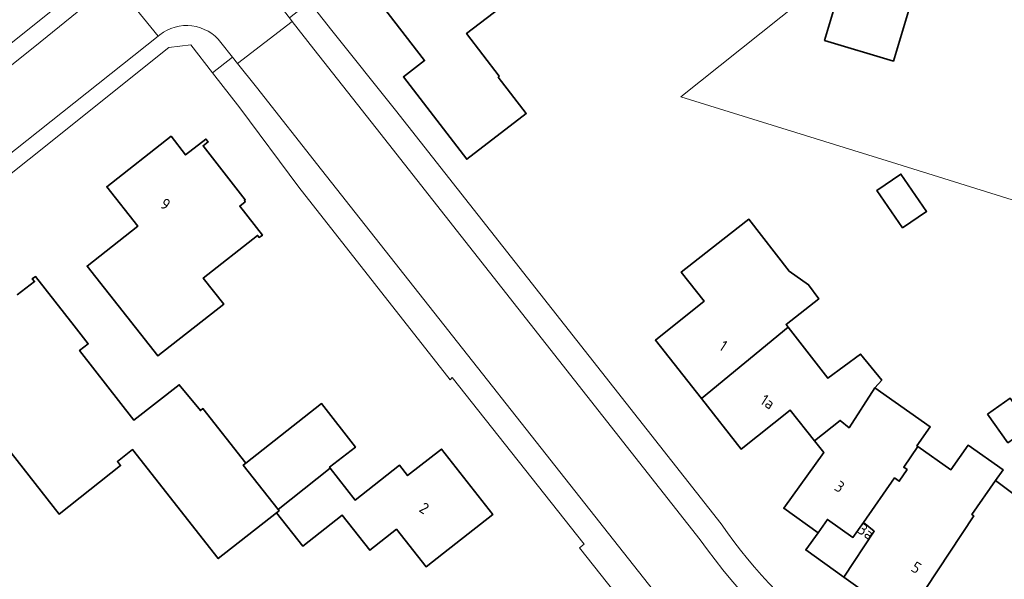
# Model space of a CAD drawing. Extents: x 184422 to 188298, y 343471 to 350189.
# Tile 461 of 513: x 187284 to 187363, y 348950 to 348995. Entities that reach past the tile are written whole.
import ezdxf
from ezdxf.enums import TextEntityAlignment as Align

# ---------------------------------------------------------------- set-up
doc = ezdxf.new("R2010")
doc.units = 0
for name, color, linetype, lineweight in [('B-WA-OG-TERREIN_ERF-GV', 252, 'Continuous', 18), ('B-WA-VH-VERHARDING_ASFALT-GV', 252, 'Continuous', 18), ('B-WA-VH-VERHARDING_TEGEL-GV', 252, 'Continuous', 18), ('B-WE-OG-BEBOUWING-GV', 250, 'Continuous', 35), ('B-WE-OG-BEBOUWING-T18', 10, 'Continuous', 18)]:
    doc.layers.add(name, color=color, linetype=linetype, lineweight=lineweight)
doc.styles.add('NLCS-ISO-M500-T18', font='NLCS-ISO.ttf', dxfattribs={"height": 0.9})

msp = doc.modelspace()

# ---------------------------------------------------------------- linework, layer by layer
at = {"layer": 'B-WA-OG-TERREIN_ERF-GV', "flags": 128}
for points in [[(187275.987, 348986.808), (187284.348, 348993.472), (187302.406, 349008.001), (187302.39, 349008.053), (187317.941, 349020.623), (187316.417, 349022.577), (187318.701, 349024.416), (187315.623, 349028.356), (187313.483, 349031.095), (187314.94, 349032.237), (187312.438, 349035.426), (187316.524, 349038.631), (187315.356, 349040.121)], [(187275.987, 348986.808), (187284.348, 348993.472), (187302.406, 349008.001), (187302.39, 349008.053), (187317.941, 349020.623), (187316.417, 349022.577), (187318.701, 349024.416), (187315.623, 349028.356), (187313.483, 349031.095), (187314.94, 349032.237), (187312.438, 349035.426), (187316.524, 349038.631), (187315.356, 349040.121)], [(187275.987, 348986.808), (187284.348, 348993.472), (187302.406, 349008.001), (187302.39, 349008.053), (187317.941, 349020.623), (187316.417, 349022.577), (187318.701, 349024.416), (187315.623, 349028.356), (187313.483, 349031.095), (187314.94, 349032.237), (187312.438, 349035.426), (187316.524, 349038.631), (187315.356, 349040.121)], [(187368.007, 349035.59), (187355.429, 349025.303), (187357.565, 349022.596), (187366.13, 349011.974), (187359.041, 349006.2), (187352.865, 349001.132), (187336.865, 348988.357), (187354.121, 348982.981), (187371.719, 348977.507), (187389.201, 348972.012), (187386.61, 348963.21), (187384.842, 348957.254), (187387.905, 348956.274), (187392.793, 348954.738), (187394.487, 348960.156), (187395.362, 348962.952), (187412.673, 348957.597), (187417.259, 348971.922), (187426.565, 349003.353), (187429.365, 349013.571), (187431.962, 349022.186), (187422.498, 349022.817)], [(187368.007, 349035.59), (187355.429, 349025.303), (187357.565, 349022.596), (187366.13, 349011.974), (187359.041, 349006.2), (187352.865, 349001.132), (187336.865, 348988.357), (187354.121, 348982.981), (187371.719, 348977.507), (187389.201, 348972.012), (187386.61, 348963.21), (187384.842, 348957.254), (187387.905, 348956.274), (187392.793, 348954.738), (187394.487, 348960.156), (187395.362, 348962.952), (187412.673, 348957.597), (187417.259, 348971.922), (187426.565, 349003.353), (187429.365, 349013.571), (187431.962, 349022.186), (187422.498, 349022.817)], [(187368.007, 349035.59), (187355.429, 349025.303), (187357.565, 349022.596), (187366.13, 349011.974), (187359.041, 349006.2), (187352.865, 349001.132), (187336.865, 348988.357), (187354.121, 348982.981), (187371.719, 348977.507), (187389.201, 348972.012), (187386.61, 348963.21), (187384.842, 348957.254), (187387.905, 348956.274), (187392.793, 348954.738), (187394.487, 348960.156), (187395.362, 348962.952), (187412.673, 348957.597), (187417.259, 348971.922), (187426.565, 349003.353), (187429.365, 349013.571), (187431.962, 349022.186), (187422.498, 349022.817)], [(187377.737, 348933.113), (187377.946, 348933.819), (187382.584, 348949.486), (187384.842, 348957.254), (187386.61, 348963.21), (187389.201, 348972.012), (187371.719, 348977.507), (187354.121, 348982.981), (187336.865, 348988.357), (187352.865, 349001.132), (187359.041, 349006.2), (187366.13, 349011.974), (187357.565, 349022.596), (187355.429, 349025.303), (187354.367, 349026.649), (187348.324, 349034.308), (187333.536, 349022.271), (187313.75, 349006.246), (187313.516, 349006.559), (187306.372, 349000.709)], [(187377.737, 348933.113), (187377.946, 348933.819), (187382.584, 348949.486), (187384.842, 348957.254), (187386.61, 348963.21), (187389.201, 348972.012), (187371.719, 348977.507), (187354.121, 348982.981), (187336.865, 348988.357), (187352.865, 349001.132), (187359.041, 349006.2), (187366.13, 349011.974), (187357.565, 349022.596), (187355.429, 349025.303), (187354.367, 349026.649), (187348.324, 349034.308), (187333.536, 349022.271), (187313.75, 349006.246), (187313.516, 349006.559), (187306.372, 349000.709)], [(187377.737, 348933.113), (187377.946, 348933.819), (187382.584, 348949.486), (187384.842, 348957.254), (187386.61, 348963.21), (187389.201, 348972.012), (187371.719, 348977.507), (187354.121, 348982.981), (187336.865, 348988.357), (187352.865, 349001.132), (187359.041, 349006.2), (187366.13, 349011.974), (187357.565, 349022.596), (187355.429, 349025.303), (187354.367, 349026.649), (187348.324, 349034.308), (187333.536, 349022.271), (187313.75, 349006.246), (187313.516, 349006.559), (187306.372, 349000.709)], [(187305.885, 348997.942), (187306.306, 348997.025), (187307.161, 348995.928), (187308.943, 348993.643), (187314.039, 348987.291), (187340.086, 348954.186)], [(187305.885, 348997.942), (187306.306, 348997.025), (187307.161, 348995.928), (187308.943, 348993.643), (187314.039, 348987.291), (187340.086, 348954.186)], [(187305.885, 348997.942), (187306.306, 348997.025), (187307.161, 348995.928), (187308.943, 348993.643), (187314.039, 348987.291), (187340.086, 348954.186)], [(187422.36, 348862.85), (187429.675, 348887.223), (187433.651, 348900.624), (187434.055, 348902.308), (187434.59, 348904.534), (187433.24, 348906.06), (187358.058, 348928.582), (187355.278, 348929.425), (187343.687, 348935.419), (187334.869, 348944.577), (187328.758, 348952.262), (187329.132, 348952.557), (187318.582, 348965.883), (187318.419, 348965.712), (187306.316, 348981.115), (187301.596, 348987.464), (187299.417, 348990.265), (187297.677, 348992.501), (187295.926, 348992.281), (187273.548, 348974.425), (187263.177, 348966.372), (187255.547, 348960.983)], [(187422.36, 348862.85), (187429.675, 348887.223), (187433.651, 348900.624), (187434.055, 348902.308), (187434.59, 348904.534), (187433.24, 348906.06), (187358.058, 348928.582), (187355.278, 348929.425), (187343.687, 348935.419), (187334.869, 348944.577), (187328.758, 348952.262), (187329.132, 348952.557), (187318.582, 348965.883), (187318.419, 348965.712), (187306.316, 348981.115), (187301.596, 348987.464), (187299.417, 348990.265), (187297.677, 348992.501), (187295.926, 348992.281), (187273.548, 348974.425), (187263.177, 348966.372), (187255.547, 348960.983)], [(187422.36, 348862.85), (187429.675, 348887.223), (187433.651, 348900.624), (187434.055, 348902.308), (187434.59, 348904.534), (187433.24, 348906.06), (187358.058, 348928.582), (187355.278, 348929.425), (187343.687, 348935.419), (187334.869, 348944.577), (187328.758, 348952.262), (187329.132, 348952.557), (187318.582, 348965.883), (187318.419, 348965.712), (187306.316, 348981.115), (187301.596, 348987.464), (187299.417, 348990.265), (187297.677, 348992.501), (187295.926, 348992.281), (187273.548, 348974.425), (187263.177, 348966.372), (187255.547, 348960.983)], [(187356.084, 348945.486), (187349.896, 348949.924), (187346.853, 348952.107), (187347.85, 348953.475), (187345.087, 348955.439), (187348.289, 348959.895), (187347.558, 348960.818), (187345.595, 348963.296), (187341.683, 348960.175), (187338.509, 348964.206), (187334.828, 348968.881), (187338.723, 348971.993), (187336.897, 348974.322), (187340.832, 348977.407), (187342.294, 348978.553), (187345.529, 348974.412), (187347.081, 348973.298), (187347.89, 348972.193), (187345.274, 348970.125), (187345.442, 348969.91), (187348.627, 348965.839), (187351.226, 348967.77), (187352.926, 348965.694), (187352.378, 348965.056), (187356.801, 348961.947), (187355.734, 348960.429), (187355.822, 348960.367), (187358.46, 348958.513), (187359.836, 348960.472), (187362.632, 348958.507), (187362.035, 348957.658), (187366.578, 348954.255)], [(187356.084, 348945.486), (187349.896, 348949.924), (187346.853, 348952.107), (187347.85, 348953.475), (187345.087, 348955.439), (187348.289, 348959.895), (187347.558, 348960.818), (187345.595, 348963.296), (187341.683, 348960.175), (187338.509, 348964.206), (187334.828, 348968.881), (187338.723, 348971.993), (187336.897, 348974.322), (187340.832, 348977.407), (187342.294, 348978.553), (187345.529, 348974.412), (187347.081, 348973.298), (187347.89, 348972.193), (187345.274, 348970.125), (187345.442, 348969.91), (187348.627, 348965.839), (187351.226, 348967.77), (187352.926, 348965.694), (187352.378, 348965.056), (187356.801, 348961.947), (187355.734, 348960.429), (187355.822, 348960.367), (187358.46, 348958.513), (187359.836, 348960.472), (187362.632, 348958.507), (187362.035, 348957.658), (187366.578, 348954.255)], [(187356.084, 348945.486), (187349.896, 348949.924), (187346.853, 348952.107), (187347.85, 348953.475), (187345.087, 348955.439), (187348.289, 348959.895), (187347.558, 348960.818), (187345.595, 348963.296), (187341.683, 348960.175), (187338.509, 348964.206), (187334.828, 348968.881), (187338.723, 348971.993), (187336.897, 348974.322), (187340.832, 348977.407), (187342.294, 348978.553), (187345.529, 348974.412), (187347.081, 348973.298), (187347.89, 348972.193), (187345.274, 348970.125), (187345.442, 348969.91), (187348.627, 348965.839), (187351.226, 348967.77), (187352.926, 348965.694), (187352.378, 348965.056), (187356.801, 348961.947), (187355.734, 348960.429), (187355.822, 348960.367), (187358.46, 348958.513), (187359.836, 348960.472), (187362.632, 348958.507), (187362.035, 348957.658), (187366.578, 348954.255)], [(187283.788, 348972.502), (187285.184, 348973.563), (187284.988, 348973.781), (187285.245, 348973.962), (187288.339, 348970.034), (187289.473, 348968.594), (187288.778, 348968.053), (187293.104, 348962.491), (187296.744, 348965.322), (187298.436, 348963.252), (187298.636, 348963.409), (187302.059, 348959.048), (187308.118, 348963.803), (187310.84, 348960.335), (187308.77, 348958.71), (187308.826, 348958.638), (187310.823, 348956.093), (187314.362, 348958.87), (187315.004, 348958.052), (187317.71, 348960.176), (187321.817, 348954.942), (187317.883, 348951.855), (187316.486, 348950.758), (187314.127, 348953.752), (187311.995, 348952.072), (187309.772, 348954.894), (187306.624, 348952.415), (187304.524, 348955.081), (187299.866, 348951.413), (187293.004, 348960.125), (187291.798, 348959.175), (187292.058, 348958.845), (187287.142, 348954.973), (187280.875, 348962.929)], [(187283.788, 348972.502), (187285.184, 348973.563), (187284.988, 348973.781), (187285.245, 348973.962), (187288.339, 348970.034), (187289.473, 348968.594), (187288.778, 348968.053), (187293.104, 348962.491), (187296.744, 348965.322), (187298.436, 348963.252), (187298.636, 348963.409), (187302.059, 348959.048), (187308.118, 348963.803), (187310.84, 348960.335), (187308.77, 348958.71), (187308.826, 348958.638), (187310.823, 348956.093), (187314.362, 348958.87), (187315.004, 348958.052), (187317.71, 348960.176), (187321.817, 348954.942), (187317.883, 348951.855), (187316.486, 348950.758), (187314.127, 348953.752), (187311.995, 348952.072), (187309.772, 348954.894), (187306.624, 348952.415), (187304.524, 348955.081), (187299.866, 348951.413), (187293.004, 348960.125), (187291.798, 348959.175), (187292.058, 348958.845), (187287.142, 348954.973), (187280.875, 348962.929)], [(187283.788, 348972.502), (187285.184, 348973.563), (187284.988, 348973.781), (187285.245, 348973.962), (187288.339, 348970.034), (187289.473, 348968.594), (187288.778, 348968.053), (187293.104, 348962.491), (187296.744, 348965.322), (187298.436, 348963.252), (187298.636, 348963.409), (187302.059, 348959.048), (187308.118, 348963.803), (187310.84, 348960.335), (187308.77, 348958.71), (187308.826, 348958.638), (187310.823, 348956.093), (187314.362, 348958.87), (187315.004, 348958.052), (187317.71, 348960.176), (187321.817, 348954.942), (187317.883, 348951.855), (187316.486, 348950.758), (187314.127, 348953.752), (187311.995, 348952.072), (187309.772, 348954.894), (187306.624, 348952.415), (187304.524, 348955.081), (187299.866, 348951.413), (187293.004, 348960.125), (187291.798, 348959.175), (187292.058, 348958.845), (187287.142, 348954.973), (187280.875, 348962.929)]]:
    msp.add_lwpolyline(points, dxfattribs=at)
for points in [[(187316.373, 348991.246), (187311.646, 348997.388), (187314.958, 349000), (187316.744, 349001.409), (187317.855, 349000), (187318.187, 348999.579), (187318.72, 349000), (187321.557, 349002.242), (187325.204, 348997.626), (187319.72, 348993.406), (187322.343, 348989.998), (187322.255, 348989.931), (187324.5, 348987.015), (187319.745, 348983.355), (187314.677, 348989.941)], [(187316.373, 348991.246), (187311.646, 348997.388), (187314.958, 349000), (187316.744, 349001.409), (187317.855, 349000), (187318.187, 348999.579), (187318.72, 349000), (187321.557, 349002.242), (187325.204, 348997.626), (187319.72, 348993.406), (187322.343, 348989.998), (187322.255, 348989.931), (187324.5, 348987.015), (187319.745, 348983.355), (187314.677, 348989.941)], [(187316.373, 348991.246), (187311.646, 348997.388), (187314.958, 349000), (187316.744, 349001.409), (187317.855, 349000), (187318.187, 348999.579), (187318.72, 349000), (187321.557, 349002.242), (187325.204, 348997.626), (187319.72, 348993.406), (187322.343, 348989.998), (187322.255, 348989.931), (187324.5, 348987.015), (187319.745, 348983.355), (187314.677, 348989.941)], [(187296.092, 348985.209), (187297.26, 348983.707), (187298.878, 348984.966), (187299.05, 348984.745), (187298.648, 348984.431), (187302.025, 348980.102), (187301.955, 348980.048), (187302.028, 348979.956), (187301.58, 348979.603), (187303.399, 348977.293), (187303.147, 348977.095), (187303.011, 348977.268), (187298.667, 348973.847), (187300.301, 348971.773), (187295.037, 348967.627), (187289.376, 348974.815), (187293.429, 348978.008), (187290.948, 348981.158)], [(187296.092, 348985.209), (187297.26, 348983.707), (187298.878, 348984.966), (187299.05, 348984.745), (187298.648, 348984.431), (187302.025, 348980.102), (187301.955, 348980.048), (187302.028, 348979.956), (187301.58, 348979.603), (187303.399, 348977.293), (187303.147, 348977.095), (187303.011, 348977.268), (187298.667, 348973.847), (187300.301, 348971.773), (187295.037, 348967.627), (187289.376, 348974.815), (187293.429, 348978.008), (187290.948, 348981.158)], [(187296.092, 348985.209), (187297.26, 348983.707), (187298.878, 348984.966), (187299.05, 348984.745), (187298.648, 348984.431), (187302.025, 348980.102), (187301.955, 348980.048), (187302.028, 348979.956), (187301.58, 348979.603), (187303.399, 348977.293), (187303.147, 348977.095), (187303.011, 348977.268), (187298.667, 348973.847), (187300.301, 348971.773), (187295.037, 348967.627), (187289.376, 348974.815), (187293.429, 348978.008), (187290.948, 348981.158)], [(187354.456, 348982.173), (187356.518, 348979.188), (187354.596, 348977.86), (187352.534, 348980.845)], [(187354.456, 348982.173), (187356.518, 348979.188), (187354.596, 348977.86), (187352.534, 348980.845)], [(187354.456, 348982.173), (187356.518, 348979.188), (187354.596, 348977.86), (187352.534, 348980.845)]]:
    msp.add_lwpolyline(points, close=True, dxfattribs=at)
at = {"layer": 'B-WA-OG-TERREIN_ERF-GV'}
msp.add_lwpolyline([(187340.086, 348954.186, 0.164111), (187361.966, 348937.874)], format="xyb", dxfattribs=at)
msp.add_lwpolyline([(187340.086, 348954.186, 0.164111), (187361.966, 348937.874)], format="xyb", dxfattribs=at)
msp.add_lwpolyline([(187340.086, 348954.186, 0.164111), (187361.966, 348937.874)], format="xyb", dxfattribs=at)
at = {"layer": 'B-WA-VH-VERHARDING_ASFALT-GV', "flags": 128}
for points in [[(187304.798, 349001.287), (187306.767, 349002.888), (187303.154, 349007.024), (187300.902, 349005.195), (187291.535, 348997.548), (187295.072, 348993.213), (187295.196, 348993.312)], [(187304.798, 349001.287), (187306.767, 349002.888), (187303.154, 349007.024), (187300.902, 349005.195), (187291.535, 348997.548), (187295.072, 348993.213), (187295.196, 348993.312)], [(187304.798, 349001.287), (187306.767, 349002.888), (187303.154, 349007.024), (187300.902, 349005.195), (187291.535, 348997.548), (187295.072, 348993.213), (187295.196, 348993.312)], [(187276.881, 348978.774), (187295.072, 348993.213), (187291.535, 348997.548), (187285.185, 348992.364), (187276.85, 348985.726), (187268.519, 348979.079), (187265.356, 348976.636), (187262.187, 348974.196)], [(187276.881, 348978.774), (187295.072, 348993.213), (187291.535, 348997.548), (187285.185, 348992.364), (187276.85, 348985.726), (187268.519, 348979.079), (187265.356, 348976.636), (187262.187, 348974.196)], [(187276.881, 348978.774), (187295.072, 348993.213), (187291.535, 348997.548), (187285.185, 348992.364), (187276.85, 348985.726), (187268.519, 348979.079), (187265.356, 348976.636), (187262.187, 348974.196)], [(187300.073, 348992.687), (187301.001, 348991.53), (187301.416, 348991.012), (187305.787, 348994.369), (187305.555, 348994.668), (187304.276, 348996.311)], [(187300.073, 348992.687), (187301.001, 348991.53), (187301.416, 348991.012), (187305.787, 348994.369), (187305.555, 348994.668), (187304.276, 348996.311)], [(187300.073, 348992.687), (187301.001, 348991.53), (187301.416, 348991.012), (187305.787, 348994.369), (187305.555, 348994.668), (187304.276, 348996.311)], [(187338.418, 348952.915), (187312.487, 348985.84), (187307.503, 348992.164), (187305.787, 348994.369), (187301.416, 348991.012), (187302.938, 348989.114), (187308.112, 348982.507), (187336.575, 348946.464)], [(187338.418, 348952.915), (187312.487, 348985.84), (187307.503, 348992.164), (187305.787, 348994.369), (187301.416, 348991.012), (187302.938, 348989.114), (187308.112, 348982.507), (187336.575, 348946.464)], [(187338.418, 348952.915), (187312.487, 348985.84), (187307.503, 348992.164), (187305.787, 348994.369), (187301.416, 348991.012), (187302.938, 348989.114), (187308.112, 348982.507), (187336.575, 348946.464)]]:
    msp.add_lwpolyline(points, dxfattribs=at)
at = {"layer": 'B-WA-VH-VERHARDING_ASFALT-GV'}
for points in [[(187295.196, 348993.312, -0.420601), (187300.073, 348992.687)], [(187295.196, 348993.312, -0.420601), (187300.073, 348992.687)], [(187295.196, 348993.312, -0.420601), (187300.073, 348992.687)], [(187363.941, 348935.001, -0.176054), (187338.418, 348952.915)], [(187363.941, 348935.001, -0.176054), (187338.418, 348952.915)], [(187363.941, 348935.001, -0.176054), (187338.418, 348952.915)]]:
    msp.add_lwpolyline(points, format="xyb", dxfattribs=at)
at = {"layer": 'B-WA-VH-VERHARDING_TEGEL-GV', "flags": 128}
for points in [[(187276.85, 348985.726), (187285.185, 348992.364), (187291.535, 348997.548), (187300.902, 349005.195), (187303.154, 349007.024), (187353.353, 349047.781), (187352.586, 349048.569), (187341.869, 349039.887), (187341.845, 349039.923), (187338.885, 349037.546), (187338.25, 349037.919), (187326.557, 349028.43), (187325.475, 349029.784), (187324.82, 349029.197), (187318.701, 349024.416), (187316.417, 349022.577), (187317.941, 349020.623), (187302.39, 349008.053), (187302.406, 349008.001), (187284.348, 348993.472), (187275.987, 348986.808)], [(187276.85, 348985.726), (187285.185, 348992.364), (187291.535, 348997.548), (187300.902, 349005.195), (187303.154, 349007.024), (187353.353, 349047.781), (187352.586, 349048.569), (187341.869, 349039.887), (187341.845, 349039.923), (187338.885, 349037.546), (187338.25, 349037.919), (187326.557, 349028.43), (187325.475, 349029.784), (187324.82, 349029.197), (187318.701, 349024.416), (187316.417, 349022.577), (187317.941, 349020.623), (187302.39, 349008.053), (187302.406, 349008.001), (187284.348, 348993.472), (187275.987, 348986.808)], [(187276.85, 348985.726), (187285.185, 348992.364), (187291.535, 348997.548), (187300.902, 349005.195), (187303.154, 349007.024), (187353.353, 349047.781), (187352.586, 349048.569), (187341.869, 349039.887), (187341.845, 349039.923), (187338.885, 349037.546), (187338.25, 349037.919), (187326.557, 349028.43), (187325.475, 349029.784), (187324.82, 349029.197), (187318.701, 349024.416), (187316.417, 349022.577), (187317.941, 349020.623), (187302.39, 349008.053), (187302.406, 349008.001), (187284.348, 348993.472), (187275.987, 348986.808)], [(187340.086, 348954.186), (187314.039, 348987.291), (187308.943, 348993.643), (187307.161, 348995.928), (187305.555, 348994.668), (187305.787, 348994.369), (187307.503, 348992.164), (187312.487, 348985.84), (187338.418, 348952.915)], [(187340.086, 348954.186), (187314.039, 348987.291), (187308.943, 348993.643), (187307.161, 348995.928), (187305.555, 348994.668), (187305.787, 348994.369), (187307.503, 348992.164), (187312.487, 348985.84), (187338.418, 348952.915)], [(187340.086, 348954.186), (187314.039, 348987.291), (187308.943, 348993.643), (187307.161, 348995.928), (187305.555, 348994.668), (187305.787, 348994.369), (187307.503, 348992.164), (187312.487, 348985.84), (187338.418, 348952.915)], [(187255.547, 348960.983), (187263.177, 348966.372), (187273.548, 348974.425), (187295.926, 348992.281), (187297.677, 348992.501), (187299.417, 348990.265), (187301.001, 348991.53), (187300.073, 348992.687)], [(187255.547, 348960.983), (187263.177, 348966.372), (187273.548, 348974.425), (187295.926, 348992.281), (187297.677, 348992.501), (187299.417, 348990.265), (187301.001, 348991.53), (187300.073, 348992.687)], [(187255.547, 348960.983), (187263.177, 348966.372), (187273.548, 348974.425), (187295.926, 348992.281), (187297.677, 348992.501), (187299.417, 348990.265), (187301.001, 348991.53), (187300.073, 348992.687)], [(187295.196, 348993.312), (187295.072, 348993.213), (187276.881, 348978.774)], [(187295.196, 348993.312), (187295.072, 348993.213), (187276.881, 348978.774)], [(187295.196, 348993.312), (187295.072, 348993.213), (187276.881, 348978.774)], [(187336.575, 348946.464), (187308.112, 348982.507), (187302.938, 348989.114), (187301.416, 348991.012), (187301.001, 348991.53), (187299.417, 348990.265), (187301.596, 348987.464), (187306.316, 348981.115), (187318.419, 348965.712), (187318.582, 348965.883), (187329.132, 348952.557), (187328.758, 348952.262), (187334.869, 348944.577), (187343.687, 348935.419), (187355.278, 348929.425), (187358.058, 348928.582), (187433.24, 348906.06), (187434.59, 348904.534), (187434.055, 348902.308), (187436.717, 348901.839)], [(187336.575, 348946.464), (187308.112, 348982.507), (187302.938, 348989.114), (187301.416, 348991.012), (187301.001, 348991.53), (187299.417, 348990.265), (187301.596, 348987.464), (187306.316, 348981.115), (187318.419, 348965.712), (187318.582, 348965.883), (187329.132, 348952.557), (187328.758, 348952.262), (187334.869, 348944.577), (187343.687, 348935.419), (187355.278, 348929.425), (187358.058, 348928.582), (187433.24, 348906.06), (187434.59, 348904.534), (187434.055, 348902.308), (187436.717, 348901.839)], [(187336.575, 348946.464), (187308.112, 348982.507), (187302.938, 348989.114), (187301.416, 348991.012), (187301.001, 348991.53), (187299.417, 348990.265), (187301.596, 348987.464), (187306.316, 348981.115), (187318.419, 348965.712), (187318.582, 348965.883), (187329.132, 348952.557), (187328.758, 348952.262), (187334.869, 348944.577), (187343.687, 348935.419), (187355.278, 348929.425), (187358.058, 348928.582), (187433.24, 348906.06), (187434.59, 348904.534), (187434.055, 348902.308), (187436.717, 348901.839)]]:
    msp.add_lwpolyline(points, dxfattribs=at)
at = {"layer": 'B-WA-VH-VERHARDING_TEGEL-GV'}
for points in [[(187300.073, 348992.687, 0.420601), (187295.196, 348993.312)], [(187300.073, 348992.687, 0.420601), (187295.196, 348993.312)], [(187300.073, 348992.687, 0.420601), (187295.196, 348993.312)], [(187361.966, 348937.874, -0.164111), (187340.086, 348954.186)], [(187361.966, 348937.874, -0.164111), (187340.086, 348954.186)], [(187361.966, 348937.874, -0.164111), (187340.086, 348954.186)], [(187338.418, 348952.915, 0.176054), (187363.941, 348935.001)], [(187338.418, 348952.915, 0.176054), (187363.941, 348935.001)], [(187338.418, 348952.915, 0.176054), (187363.941, 348935.001)]]:
    msp.add_lwpolyline(points, format="xyb", dxfattribs=at)
at = {"layer": 'B-WE-OG-BEBOUWING-GV', "flags": 128}
for points in [[(187314.958, 349000), (187311.646, 348997.388), (187316.373, 348991.246), (187314.677, 348989.941), (187319.745, 348983.355), (187324.5, 348987.015), (187322.255, 348989.931), (187322.343, 348989.998), (187319.72, 348993.406), (187325.204, 348997.626), (187321.557, 349002.242), (187318.72, 349000), (187318.187, 348999.579), (187317.855, 349000), (187316.744, 349001.409)], [(187314.958, 349000), (187311.646, 348997.388), (187316.373, 348991.246), (187314.677, 348989.941), (187319.745, 348983.355), (187324.5, 348987.015), (187322.255, 348989.931), (187322.343, 348989.998), (187319.72, 348993.406), (187325.204, 348997.626), (187321.557, 349002.242), (187318.72, 349000), (187318.187, 348999.579), (187317.855, 349000), (187316.744, 349001.409)], [(187314.958, 349000), (187311.646, 348997.388), (187316.373, 348991.246), (187314.677, 348989.941), (187319.745, 348983.355), (187324.5, 348987.015), (187322.255, 348989.931), (187322.343, 348989.998), (187319.72, 348993.406), (187325.204, 348997.626), (187321.557, 349002.242), (187318.72, 349000), (187318.187, 348999.579), (187317.855, 349000), (187316.744, 349001.409)], [(187349.959, 348998.221), (187348.35, 348992.86), (187353.866, 348991.205), (187355.475, 348996.566)], [(187349.959, 348998.221), (187348.35, 348992.86), (187353.866, 348991.205), (187355.475, 348996.566)], [(187349.959, 348998.221), (187348.35, 348992.86), (187353.866, 348991.205), (187355.475, 348996.566)], [(187296.092, 348985.209), (187290.948, 348981.158), (187293.429, 348978.008), (187289.376, 348974.815), (187295.037, 348967.627), (187300.301, 348971.773), (187298.667, 348973.847), (187303.011, 348977.268), (187303.147, 348977.095), (187303.399, 348977.293), (187301.58, 348979.603), (187302.028, 348979.956), (187301.955, 348980.048), (187302.025, 348980.102), (187298.648, 348984.431), (187299.05, 348984.745), (187298.878, 348984.966), (187297.26, 348983.707)], [(187296.092, 348985.209), (187290.948, 348981.158), (187293.429, 348978.008), (187289.376, 348974.815), (187295.037, 348967.627), (187300.301, 348971.773), (187298.667, 348973.847), (187303.011, 348977.268), (187303.147, 348977.095), (187303.399, 348977.293), (187301.58, 348979.603), (187302.028, 348979.956), (187301.955, 348980.048), (187302.025, 348980.102), (187298.648, 348984.431), (187299.05, 348984.745), (187298.878, 348984.966), (187297.26, 348983.707)], [(187296.092, 348985.209), (187290.948, 348981.158), (187293.429, 348978.008), (187289.376, 348974.815), (187295.037, 348967.627), (187300.301, 348971.773), (187298.667, 348973.847), (187303.011, 348977.268), (187303.147, 348977.095), (187303.399, 348977.293), (187301.58, 348979.603), (187302.028, 348979.956), (187301.955, 348980.048), (187302.025, 348980.102), (187298.648, 348984.431), (187299.05, 348984.745), (187298.878, 348984.966), (187297.26, 348983.707)], [(187354.596, 348977.86), (187356.518, 348979.188), (187354.456, 348982.173), (187352.534, 348980.845)], [(187354.596, 348977.86), (187356.518, 348979.188), (187354.456, 348982.173), (187352.534, 348980.845)], [(187354.596, 348977.86), (187356.518, 348979.188), (187354.456, 348982.173), (187352.534, 348980.845)], [(187338.509, 348964.206), (187345.442, 348969.91), (187345.274, 348970.125), (187347.89, 348972.193), (187347.081, 348973.298), (187345.529, 348974.412), (187342.294, 348978.553), (187340.832, 348977.407), (187336.897, 348974.322), (187338.723, 348971.993), (187334.828, 348968.881)], [(187338.509, 348964.206), (187345.442, 348969.91), (187345.274, 348970.125), (187347.89, 348972.193), (187347.081, 348973.298), (187345.529, 348974.412), (187342.294, 348978.553), (187340.832, 348977.407), (187336.897, 348974.322), (187338.723, 348971.993), (187334.828, 348968.881)], [(187338.509, 348964.206), (187345.442, 348969.91), (187345.274, 348970.125), (187347.89, 348972.193), (187347.081, 348973.298), (187345.529, 348974.412), (187342.294, 348978.553), (187340.832, 348977.407), (187336.897, 348974.322), (187338.723, 348971.993), (187334.828, 348968.881)], [(187338.509, 348964.206), (187341.683, 348960.175), (187345.595, 348963.296), (187347.558, 348960.818), (187349.603, 348962.462), (187350.312, 348961.872), (187352.378, 348965.056), (187352.926, 348965.694), (187351.226, 348967.77), (187348.627, 348965.839), (187345.442, 348969.91)], [(187338.509, 348964.206), (187341.683, 348960.175), (187345.595, 348963.296), (187347.558, 348960.818), (187349.603, 348962.462), (187350.312, 348961.872), (187352.378, 348965.056), (187352.926, 348965.694), (187351.226, 348967.77), (187348.627, 348965.839), (187345.442, 348969.91)], [(187338.509, 348964.206), (187341.683, 348960.175), (187345.595, 348963.296), (187347.558, 348960.818), (187349.603, 348962.462), (187350.312, 348961.872), (187352.378, 348965.056), (187352.926, 348965.694), (187351.226, 348967.77), (187348.627, 348965.839), (187345.442, 348969.91)], [(187355.822, 348960.367), (187355.734, 348960.429), (187356.801, 348961.947), (187352.378, 348965.056), (187350.312, 348961.872), (187349.603, 348962.462), (187347.558, 348960.818), (187348.289, 348959.895), (187345.087, 348955.439), (187347.85, 348953.475), (187348.578, 348954.541), (187350.616, 348953.1), (187351.459, 348954.292), (187353.948, 348957.858), (187354.324, 348957.59), (187354.955, 348958.528), (187354.681, 348958.722)], [(187355.822, 348960.367), (187355.734, 348960.429), (187356.801, 348961.947), (187352.378, 348965.056), (187350.312, 348961.872), (187349.603, 348962.462), (187347.558, 348960.818), (187348.289, 348959.895), (187345.087, 348955.439), (187347.85, 348953.475), (187348.578, 348954.541), (187350.616, 348953.1), (187351.459, 348954.292), (187353.948, 348957.858), (187354.324, 348957.59), (187354.955, 348958.528), (187354.681, 348958.722)], [(187355.822, 348960.367), (187355.734, 348960.429), (187356.801, 348961.947), (187352.378, 348965.056), (187350.312, 348961.872), (187349.603, 348962.462), (187347.558, 348960.818), (187348.289, 348959.895), (187345.087, 348955.439), (187347.85, 348953.475), (187348.578, 348954.541), (187350.616, 348953.1), (187351.459, 348954.292), (187353.948, 348957.858), (187354.324, 348957.59), (187354.955, 348958.528), (187354.681, 348958.722)], [(187301.86, 348958.892), (187304.651, 348955.338), (187308.826, 348958.638), (187308.77, 348958.71), (187310.84, 348960.335), (187308.118, 348963.803), (187302.059, 348959.048)], [(187301.86, 348958.892), (187304.651, 348955.338), (187308.826, 348958.638), (187308.77, 348958.71), (187310.84, 348960.335), (187308.118, 348963.803), (187302.059, 348959.048)], [(187301.86, 348958.892), (187304.651, 348955.338), (187308.826, 348958.638), (187308.77, 348958.71), (187310.84, 348960.335), (187308.118, 348963.803), (187302.059, 348959.048)], [(187361.392, 348962.952), (187363.017, 348960.671), (187364.826, 348961.96), (187363.202, 348964.241)], [(187361.392, 348962.952), (187363.017, 348960.671), (187364.826, 348961.96), (187363.202, 348964.241)], [(187361.392, 348962.952), (187363.017, 348960.671), (187364.826, 348961.96), (187363.202, 348964.241)], [(187349.896, 348949.924), (187356.084, 348945.486), (187357.753, 348948.116), (187356.465, 348949.022), (187360.287, 348954.824), (187360.124, 348954.938), (187362.035, 348957.658), (187362.632, 348958.507), (187359.836, 348960.472), (187358.46, 348958.513), (187355.822, 348960.367), (187354.681, 348958.722), (187354.955, 348958.528), (187354.324, 348957.59), (187353.948, 348957.858), (187351.459, 348954.292), (187352.323, 348953.591)], [(187349.896, 348949.924), (187356.084, 348945.486), (187357.753, 348948.116), (187356.465, 348949.022), (187360.287, 348954.824), (187360.124, 348954.938), (187362.035, 348957.658), (187362.632, 348958.507), (187359.836, 348960.472), (187358.46, 348958.513), (187355.822, 348960.367), (187354.681, 348958.722), (187354.955, 348958.528), (187354.324, 348957.59), (187353.948, 348957.858), (187351.459, 348954.292), (187352.323, 348953.591)], [(187349.896, 348949.924), (187356.084, 348945.486), (187357.753, 348948.116), (187356.465, 348949.022), (187360.287, 348954.824), (187360.124, 348954.938), (187362.035, 348957.658), (187362.632, 348958.507), (187359.836, 348960.472), (187358.46, 348958.513), (187355.822, 348960.367), (187354.681, 348958.722), (187354.955, 348958.528), (187354.324, 348957.59), (187353.948, 348957.858), (187351.459, 348954.292), (187352.323, 348953.591)], [(187314.127, 348953.752), (187316.486, 348950.758), (187317.883, 348951.855), (187321.817, 348954.942), (187317.71, 348960.176), (187315.004, 348958.052), (187314.362, 348958.87), (187310.823, 348956.093), (187308.826, 348958.638), (187304.651, 348955.338), (187304.727, 348955.241), (187304.524, 348955.081), (187306.624, 348952.415), (187309.772, 348954.894), (187311.995, 348952.072)], [(187314.127, 348953.752), (187316.486, 348950.758), (187317.883, 348951.855), (187321.817, 348954.942), (187317.71, 348960.176), (187315.004, 348958.052), (187314.362, 348958.87), (187310.823, 348956.093), (187308.826, 348958.638), (187304.651, 348955.338), (187304.727, 348955.241), (187304.524, 348955.081), (187306.624, 348952.415), (187309.772, 348954.894), (187311.995, 348952.072)], [(187314.127, 348953.752), (187316.486, 348950.758), (187317.883, 348951.855), (187321.817, 348954.942), (187317.71, 348960.176), (187315.004, 348958.052), (187314.362, 348958.87), (187310.823, 348956.093), (187308.826, 348958.638), (187304.651, 348955.338), (187304.727, 348955.241), (187304.524, 348955.081), (187306.624, 348952.415), (187309.772, 348954.894), (187311.995, 348952.072)], [(187356.084, 348945.486), (187357.074, 348946.881), (187359.831, 348944.924), (187362.4, 348948.537), (187364.359, 348947.968), (187365.244, 348951.194), (187364.78, 348951.665), (187366.578, 348954.255), (187362.035, 348957.658), (187360.124, 348954.938), (187360.287, 348954.824), (187356.465, 348949.022), (187357.753, 348948.116)], [(187356.084, 348945.486), (187357.074, 348946.881), (187359.831, 348944.924), (187362.4, 348948.537), (187364.359, 348947.968), (187365.244, 348951.194), (187364.78, 348951.665), (187366.578, 348954.255), (187362.035, 348957.658), (187360.124, 348954.938), (187360.287, 348954.824), (187356.465, 348949.022), (187357.753, 348948.116)], [(187356.084, 348945.486), (187357.074, 348946.881), (187359.831, 348944.924), (187362.4, 348948.537), (187364.359, 348947.968), (187365.244, 348951.194), (187364.78, 348951.665), (187366.578, 348954.255), (187362.035, 348957.658), (187360.124, 348954.938), (187360.287, 348954.824), (187356.465, 348949.022), (187357.753, 348948.116)], [(187347.85, 348953.475), (187346.853, 348952.107), (187349.896, 348949.924), (187352.323, 348953.591), (187351.459, 348954.292), (187350.616, 348953.1), (187348.578, 348954.541)], [(187347.85, 348953.475), (187346.853, 348952.107), (187349.896, 348949.924), (187352.323, 348953.591), (187351.459, 348954.292), (187350.616, 348953.1), (187348.578, 348954.541)], [(187347.85, 348953.475), (187346.853, 348952.107), (187349.896, 348949.924), (187352.323, 348953.591), (187351.459, 348954.292), (187350.616, 348953.1), (187348.578, 348954.541)]]:
    msp.add_lwpolyline(points, close=True, dxfattribs=at)
msp.add_lwpolyline([(187280.875, 348962.929), (187287.142, 348954.973), (187292.058, 348958.845), (187291.798, 348959.175), (187293.004, 348960.125), (187299.866, 348951.413), (187304.524, 348955.081), (187304.727, 348955.241), (187304.651, 348955.338), (187301.86, 348958.892), (187302.059, 348959.048), (187298.636, 348963.409), (187298.436, 348963.252), (187296.744, 348965.322), (187293.104, 348962.491), (187288.778, 348968.053), (187289.473, 348968.594), (187288.339, 348970.034), (187285.245, 348973.962), (187284.988, 348973.781), (187285.184, 348973.563), (187283.788, 348972.502)], dxfattribs=at)
msp.add_lwpolyline([(187280.875, 348962.929), (187287.142, 348954.973), (187292.058, 348958.845), (187291.798, 348959.175), (187293.004, 348960.125), (187299.866, 348951.413), (187304.524, 348955.081), (187304.727, 348955.241), (187304.651, 348955.338), (187301.86, 348958.892), (187302.059, 348959.048), (187298.636, 348963.409), (187298.436, 348963.252), (187296.744, 348965.322), (187293.104, 348962.491), (187288.778, 348968.053), (187289.473, 348968.594), (187288.339, 348970.034), (187285.245, 348973.962), (187284.988, 348973.781), (187285.184, 348973.563), (187283.788, 348972.502)], dxfattribs=at)
msp.add_lwpolyline([(187280.875, 348962.929), (187287.142, 348954.973), (187292.058, 348958.845), (187291.798, 348959.175), (187293.004, 348960.125), (187299.866, 348951.413), (187304.524, 348955.081), (187304.727, 348955.241), (187304.651, 348955.338), (187301.86, 348958.892), (187302.059, 348959.048), (187298.636, 348963.409), (187298.436, 348963.252), (187296.744, 348965.322), (187293.104, 348962.491), (187288.778, 348968.053), (187289.473, 348968.594), (187288.339, 348970.034), (187285.245, 348973.962), (187284.988, 348973.781), (187285.184, 348973.563), (187283.788, 348972.502)], dxfattribs=at)

# ---------------------------------------------------------------- texts
at = {"layer": 'B-WE-OG-BEBOUWING-T18', "style": 'NLCS-ISO-M500-T18'}
for s, p in [('9', (187295.64, 348979.761)), ('9', (187295.64, 348979.761)), ('9', (187295.64, 348979.761)), ('1', (187340.263, 348968.444)), ('1', (187340.263, 348968.444)), ('1', (187340.263, 348968.444)), ('1a', (187343.797, 348963.956)), ('1a', (187343.797, 348963.956)), ('1a', (187343.797, 348963.956)), ('3', (187349.56, 348957.167)), ('3', (187349.56, 348957.167)), ('3', (187349.56, 348957.167)), ('2', (187316.337, 348955.446)), ('2', (187316.337, 348955.446)), ('2', (187316.337, 348955.446)), ('3a', (187351.67, 348953.574)), ('3a', (187351.67, 348953.574)), ('3a', (187351.67, 348953.574)), ('5', (187355.689, 348950.692)), ('5', (187355.689, 348950.692)), ('5', (187355.689, 348950.692))]:
    msp.add_text(s, height=0.9, rotation=327.1, dxfattribs=at).set_placement(p, align=Align.MIDDLE)

doc.saveas('drawing.dxf')
